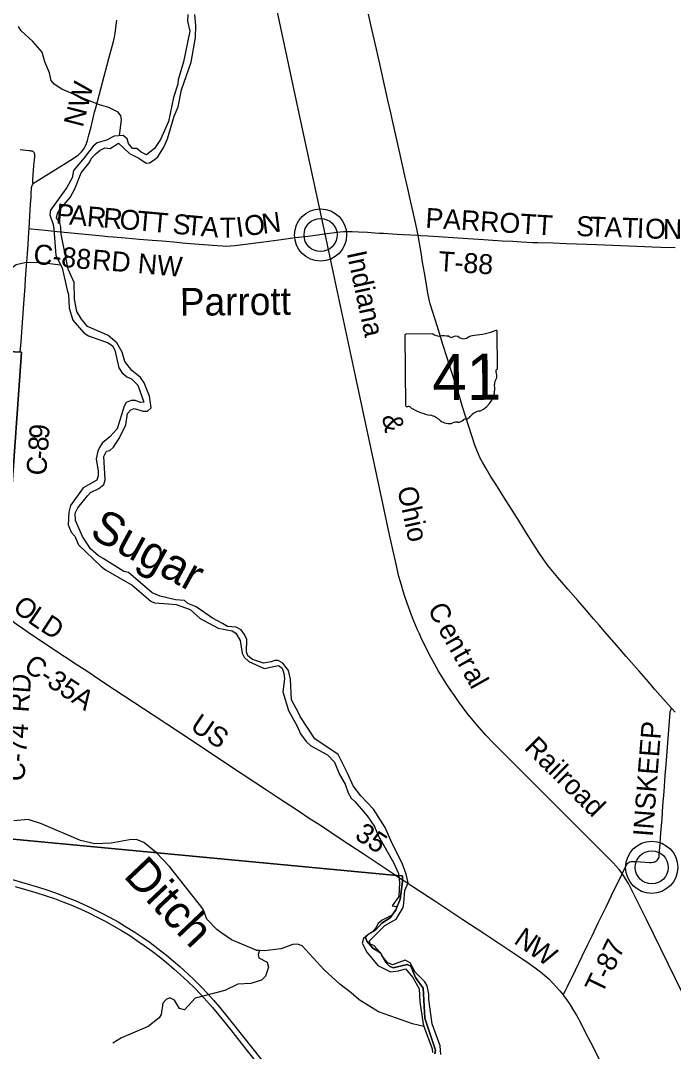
# Model space of a CAD drawing. Extents: x -51392 to 1635000, y 156707 to 696232.
# Drawn here: x 108334 to 118169, y 502833 to 518358 of the extents above; entities that cross this region are included whole.
import ezdxf

# ---------------------------------------------------------------- set-up
doc = ezdxf.new("R2010")
doc.units = 0
for name, color, linetype in [('GM_X_County_Road', 7, 'Continuous'), ('GM_X_County_Road_Text', 7, 'Continuous'), ('GM_X_Minor_River', 7, 'Continuous'), ('GM_X_Minor_River_Text', 7, 'Continuous'), ('GM_X_Rail_Line', 7, 'Continuous'), ('GM_X_Rail_Line_Text', 7, 'Continuous'), ('GM_X_State_Route', 7, 'Continuous'), ('GM_X_State_Shield', 7, 'Continuous'), ('GM_X_Township', 7, 'Continuous'), ('GM_X_Township_Road', 7, 'Continuous'), ('GM_X_Township_Road_Text', 7, 'Continuous'), ('GM_X_Unincorporated', 7, 'Continuous'), ('GM_X_Unincorporated_Text', 7, 'Continuous'), ('GM_X_US_Route', 7, 'Continuous')]:
    doc.layers.add(name, color=color, linetype=linetype)

msp = doc.modelspace()

# ---------------------------------------------------------------- linework, layer by layer
at = {"layer": 'GM_X_County_Road'}
for points in [[(108521, 515898), (108530, 515907), (108539, 515916), (108552, 515926), (108609, 515961), (108818, 516090), (109124, 516280), (109178, 516317), (109204, 516337), (109228, 516358), (109251, 516381), (109271, 516407), (109289, 516434), (109304, 516462), (109324, 516506), (109341, 516552), (109363, 516631), (109395, 516758), (109449, 516981), (109466, 517045), (109492, 517140), (109518, 517234), (109569, 517424), (109664, 517789), (109732, 518043), (109746, 518106), (109757, 518171), (109785, 518365)], [(108461, 515228), (108474, 515416), (108484, 515596), (108491, 515695), (108495, 515760), (108499, 515826), (108500, 515842), (108503, 515859), (108508, 515875), (108514, 515886), (108521, 515898)], [(108329, 513364), (108340, 513519), (108367, 513879), (108386, 514157), (108400, 514353), (108408, 514468), (108423, 514664), (108436, 514844), (108446, 514991), (108458, 515171), (108461, 515228)], [(108461, 515228), (108493, 515224), (108703, 515201), (108883, 515183), (109257, 515145), (109567, 515116), (109649, 515108), (109730, 515101), (109909, 515086), (110121, 515068), (110317, 515052), (110464, 515040), (110644, 515024), (110774, 515011), (110954, 514998), (111297, 514970), (111378, 514964), (111428, 514963), (111494, 514965), (111559, 514971), (111641, 514980), (111998, 515028), (112225, 515057), (112469, 515089), (112664, 515112), (112810, 515132), (112907, 515146), (113069, 515167), (113150, 515176), (113199, 515180), (113215, 515180), (113281, 515181), (113329, 515180), (113427, 515177), (113558, 515170), (113670, 515162), (113736, 515158), (113799, 515154), (113865, 515150), (113937, 515145), (114008, 515140), (114097, 515136), (114207, 515131), (114323, 515125)], [(108068, 509441), (108140, 509377), (108203, 509325), (108268, 509274), (108361, 509207), (108496, 509113), (108988, 508787), (109194, 508652), (109345, 508553), (109605, 508381), (110331, 507903), (110741, 507630), (111083, 507405), (111452, 507160), (111877, 506880), (112054, 506762), (112191, 506672), (112520, 506455), (112698, 506338), (112835, 506248), (113177, 506021), (113493, 505815), (113780, 505624), (113991, 505483)], [(113991, 505483), (114080, 505424), (114091, 505417)], [(114091, 505417), (114258, 505306), (114574, 505100), (114998, 504820), (115327, 504604), (115627, 504404), (115902, 504224), (115996, 504159), (116089, 504092), (116167, 504032), (116229, 503979), (116290, 503924), (116348, 503867), (116404, 503807), (116458, 503745), (116507, 503684)], [(116507, 503684), (116509, 503681), (116557, 503615), (116613, 503534), (116665, 503451), (116715, 503367), (116770, 503266), (116836, 503134), (116918, 502973), (117126, 502564), (117251, 502315), (117333, 502154), (117597, 501633)]]:
    msp.add_lwpolyline(points, dxfattribs=at)
at = {"layer": 'GM_X_Minor_River'}
for points in [[(110853, 518451), (110850, 518347), (110885, 518198), (110786, 517738), (110708, 517466), (110705, 517402), (110636, 517202), (110563, 516839), (110443, 516566), (110353, 516430), (110228, 516335), (110152, 516375), (110086, 516432), (110020, 516431), (109960, 516507), (109941, 516575), (109879, 516626), (109744, 516619), (109630, 516556), (109487, 516517), (109426, 516469), (109289, 516290), (109131, 516100), (109108, 515990), (109029, 515845), (108784, 515502), (108775, 515431), (108822, 515289), (108834, 515219), (108863, 514820), (108958, 514632), (109036, 514297), (109054, 514235), (109065, 514028), (109120, 513846), (109285, 513656), (109355, 513609), (109655, 513505), (109719, 513462), (109753, 513392), (109815, 513129), (109861, 513058), (109933, 512992), (110003, 512961), (110098, 512866), (110191, 512613), (110137, 512607), (110067, 512634), (110001, 512638), (109926, 512605), (109896, 512553), (109789, 512211), (109680, 512088), (109563, 511992), (109520, 511930), (109498, 511874), (109471, 511756), (109500, 511574), (109501, 511502), (109481, 511434), (109275, 511321), (109085, 511056), (109062, 510952), (109051, 510763), (109094, 510655), (109152, 510592), (109207, 510464), (109544, 510142), (109612, 510084), (110016, 509854), (110297, 509616), (110351, 509591), (110564, 509572), (110678, 509563), (110888, 509487), (111040, 509354), (111312, 509207), (111521, 509168), (111576, 509133), (111640, 509023), (111671, 508830), (111704, 508772), (111772, 508707), (112002, 508601), (112217, 508645), (112277, 508605), (112301, 508529), (112310, 508444), (112285, 508250), (112369, 507965), (112502, 507733), (112550, 507615), (112635, 507498), (112707, 507437)], [(112286, 508681), (112216, 508718), (112164, 508722), (112107, 508702), (111991, 508679), (111829, 508735), (111759, 508793), (111735, 508851), (111740, 509038), (111707, 509114), (111655, 509181), (111583, 509221), (111453, 509232), (111377, 509279), (111227, 509356), (110977, 509528), (110855, 509577), (110801, 509624), (110667, 509635), (110438, 509689), (110316, 509742), (109961, 510047), (109891, 510060), (109575, 510256), (109507, 510295), (109387, 510400), (109264, 510589), (109161, 510829), (109154, 510941), (109195, 511019), (109341, 511198), (109385, 511252), (109514, 511313), (109589, 511373), (109609, 511441), (109589, 511794), (109628, 511871), (109678, 511885), (109733, 511931), (109767, 511991), (109820, 512062), (109920, 512270), (109945, 512440), (109994, 512496), (110046, 512516), (110180, 512475), (110244, 512476), (110301, 512524), (110278, 512701), (110197, 512900), (110141, 512982), (110010, 513087), (109906, 513222), (109865, 513365), (109782, 513506), (109652, 513613), (109596, 513638), (109342, 513752), (109252, 513859), (109183, 513975), (109144, 514162), (109139, 514413), (109048, 514616), (108944, 515140), (108942, 515246), (108923, 515316), (108873, 515389), (108888, 515451), (108928, 515519), (109080, 515694), (109153, 515824), (109247, 516065), (109366, 516215), (109407, 516293), (109474, 516358), (109530, 516408), (109605, 516440), (109683, 516431), (109810, 516512), (109973, 516357), (110114, 516288), (110225, 516209), (110278, 516216), (110348, 516262), (110399, 516305), (110494, 516453), (110549, 516579), (110646, 516917), (110707, 517059), (110759, 517317), (110902, 517733), (110969, 518105), (110976, 518284), (110959, 518448)], [(109825, 516622), (109853, 516869), (109845, 516925), (109801, 516979), (109661, 517051), (109521, 517090), (109269, 517192), (108954, 517326), (108841, 517401), (108793, 517458), (108769, 517570), (108698, 517735), (108657, 517882), (108516, 518045), (108342, 518203), (108302, 518267)], [(108936, 514677), (108612, 514713), (108395, 514711), (108266, 514678), (108161, 514600), (108050, 514463), (108003, 514393), (107905, 514145), (107782, 514008), (107649, 513935), (107393, 513836), (107231, 513831), (107113, 513854), (107045, 513899), (106789, 514350), (106677, 514463), (106580, 514596), (106488, 514659), (106472, 514713), (106387, 514858), (106367, 514930)], [(114663, 502786), (114657, 502917), (114533, 503248), (114486, 503614), (114484, 503696), (114457, 503822), (114425, 503879), (114278, 504028), (114204, 504165), (114128, 504206), (113939, 504139), (113869, 504165), (113783, 504268), (113758, 504319), (113654, 504426), (113598, 504448), (113592, 504500), (113821, 504731), (113994, 504824), (114096, 505002), (114108, 505068), (114125, 505254), (114172, 505372), (114145, 505500), (114090, 505651), (113912, 506011), (113825, 506204), (113652, 506480), (113461, 506680), (113345, 506835), (113260, 507026), (113116, 507304), (112766, 507541), (112545, 507877), (112522, 507930), (112413, 508127), (112399, 508440), (112371, 508572), (112286, 508681)], [(112707, 507437), (112957, 507301), (113065, 507188), (113136, 507001), (113225, 506856), (113268, 506726), (113316, 506645), (113376, 506594), (113557, 506379), (113666, 506222), (113727, 506075), (113954, 505680), (114025, 505513), (114040, 505379), (114030, 505167), (113933, 505025), (114003, 505014), (113985, 504962), (113924, 504879), (113781, 504808), (113721, 504758), (113684, 504692), (113635, 504634), (113563, 504591), (113502, 504531), (113482, 504461), (113551, 504328), (113714, 504126), (113908, 504033), (114025, 504044), (114131, 504077), (114241, 503944), (114338, 503775), (114349, 503581), (114401, 503243), (114420, 503181), (114535, 502872), (114540, 502815)], [(114411, 503209), (114238, 503249), (113726, 503431), (113436, 503609), (113316, 503716), (113142, 503844), (112905, 504060), (112576, 504421), (112504, 504448), (112434, 504441), (112255, 504376), (112008, 504347), (111885, 504358), (111511, 504513), (111365, 504615), (111291, 504669), (111140, 504827), (111083, 504976), (110579, 505617), (110378, 505831), (110190, 505978), (110082, 506023), (109976, 506020), (109697, 505970), (109450, 505960), (109235, 506011), (108647, 506260), (108445, 506326), (108232, 506306)], [(111885, 504358), (111932, 504352), (111911, 504294), (111925, 504240), (112049, 504175), (112070, 504102), (112025, 503964), (111961, 503907), (111802, 503858), (111605, 503845), (111412, 503748), (110965, 503633), (110802, 503460), (110727, 503479), (110652, 503606), (110584, 503642), (110528, 503617), (110475, 503561), (110452, 503389), (110423, 503337), (110258, 503210), (109855, 503036), (109724, 502959)]]:
    msp.add_lwpolyline(points, dxfattribs=at)
at = {"layer": 'GM_X_Rail_Line'}
msp.add_lwpolyline([(118418, 503485), (117763, 504818), (117599, 505151), (117545, 505262), (117492, 505363), (117450, 505433), (117402, 505506), (117352, 505571), (117306, 505624), (117263, 505672), (117121, 505815), (115689, 507246), (115450, 507486), (115345, 507595), (115209, 507749), (115129, 507845), (115058, 507934), (115000, 508009), (114930, 508103), (114869, 508191), (114806, 508282), (114756, 508357), (114703, 508441), (114632, 508558), (114569, 508669), (114519, 508759), (114458, 508877), (114413, 508969), (114375, 509048), (114342, 509122), (114315, 509181), (114290, 509241), (114260, 509311), (114238, 509364), (114203, 509459), (114176, 509529), (114157, 509582), (114128, 509668), (114096, 509767), (114071, 509853), (114034, 509985), (113991, 510171), (113894, 510614), (113808, 511014), (113381, 513009), (113048, 514552), (112921, 515147), (112518, 517028), (112093, 519008)], dxfattribs=at)
at = {"layer": 'GM_X_State_Route'}
msp.add_lwpolyline([(118196, 507941), (118152, 507991), (118143, 508001), (118010, 508150), (117892, 508286), (117795, 508398), (117655, 508558), (117459, 508780), (117341, 508916), (117137, 509152), (117051, 509251), (116965, 509350), (116858, 509474), (116729, 509623), (116579, 509797), (116430, 509972), (116305, 510123), (116254, 510188), (116196, 510267), (116141, 510348), (116053, 510487), (115957, 510639), (115843, 510819), (115625, 511167), (115493, 511374), (115414, 511499), (115346, 511611), (115297, 511697), (115259, 511769), (115231, 511828), (115206, 511888), (115177, 511965), (115135, 512089), (115086, 512246), (115038, 512402), (114994, 512543), (114941, 512716), (114895, 512856), (114825, 513075), (114756, 513294), (114701, 513466), (114613, 513748), (114539, 513982), (114507, 514092), (114491, 514156), (114471, 514252), (114449, 514381), (114419, 514559), (114391, 514721), (114368, 514866), (114335, 515061), (114323, 515125), (114314, 515174), (114283, 515318), (114214, 515622), (114168, 515830), (114124, 516022), (114061, 516294), (113937, 516855), (113912, 516967), (113867, 517158), (113808, 517431), (113736, 517751), (113681, 517991), (113628, 518231), (113576, 518455)], dxfattribs=at)
at = {"layer": 'GM_X_State_Shield'}
for p, q in [((114124, 513618), (114134, 512561)), ((114545, 513640), (114137, 513636)), ((115521, 513122), (115516, 513675)), ((115521, 513123), (115521, 513122))]:
    msp.add_line(p, q, dxfattribs=at)
for centre, radius, start, end in [((114140, 513620), 16.1, 98.6686, 188.6686), ((114641, 513763), 156, 232.1581, 271.6504), ((114700, 513048), 562, 81.0252, 95.5268), ((114822, 513632), 45.1, 220.3306, 297.6409), ((114889, 513510), 93.8, 55.0052, 119.6797), ((115009, 513679), 113, 234.3948, 295.3667), ((115211, 513323), 297, 97.8847, 121.3074), ((115006, 515085), 1476, 276.383, 289.445), ((115500, 513677), 15.5, 352.4006, 98.2765), ((115518, 513082), 24, 108.4825, 210.8755), ((115504, 513120), 16.6, 290.1424, 8.2727), ((115578, 512892), 105, 137.345, 187.4681), ((115366, 513011), 144, 340.5715, 24.1881), ((115110, 512817), 369, 292.8474, 9.5244), ((114150, 512559), 16.3, 172.4969, 258.8452), ((114151, 512667), 124, 267.8775, 281.1424), ((114178, 512501), 44.8, 30.2869, 93.8103), ((114735, 513455), 1066, 240.9515, 257.737), ((115271, 512275), 202, 94.9417, 143.1153), ((114430, 512089), 334, 47.7227, 76.3745), ((114787, 512501), 212, 231.2389, 286.8304), ((114912, 512137), 174, 86.2337, 111.7485), ((114925, 512423), 113, 269.3156, 316.0878), ((115028, 512322), 31.8, 66.2903, 133.187), ((115013, 512467), 119, 283.4117, 323.8157)]:
    msp.add_arc(centre, radius, start, end, dxfattribs=at)
at = {"layer": 'GM_X_Township'}
for points in [[(103490, 513601), (108345, 513362), (108073, 509448)], [(108073, 509448), (108345, 513362), (103490, 513601)], [(107790, 506068), (114000, 505483), (114089, 505475), (114090, 505424), (114090, 505394), (114050, 505127), (113987, 504964), (113902, 504847), (113778, 504766), (113683, 504661), (113573, 504599), (113529, 504549), (113550, 504493), (113641, 504390), (113754, 504320), (113836, 504171), (113893, 504117), (113945, 504093), (114159, 504143), (114212, 504118), (114286, 503948), (114400, 503787), (114422, 503334), (114587, 502854), (114577, 502798)], [(114577, 502798), (114587, 502854), (114422, 503334), (114400, 503787), (114286, 503948), (114212, 504118), (114159, 504143), (113945, 504093), (113893, 504117), (113836, 504171), (113754, 504320), (113641, 504390), (113550, 504493), (113529, 504549), (113573, 504599), (113683, 504661), (113778, 504766), (113902, 504847), (113987, 504964), (114050, 505127), (114090, 505394), (114090, 505424), (114089, 505475), (114000, 505483), (107790, 506068)]]:
    msp.add_lwpolyline(points, dxfattribs=at)
at = {"layer": 'GM_X_Township_Road'}
for points in [[(108325, 516418), (108457, 516403), (108473, 516401), (108489, 516398), (108498, 516396), (108506, 516394), (108513, 516390), (108521, 516385), (108528, 516379), (108533, 516372), (108537, 516365), (108540, 516357), (108542, 516349), (108543, 516339), (108543, 516327), (108542, 516312), (108537, 516257), (108530, 516175), (108513, 515962), (108512, 515929), (108514, 515917), (108516, 515909), (108521, 515898)], [(114323, 515125), (114359, 515123), (114473, 515117), (114702, 515101), (115079, 515076), (115308, 515062), (115587, 515043), (115751, 515034), (115882, 515026), (116046, 515018), (116128, 515015), (116357, 515009), (116554, 515001), (116866, 514992), (117013, 514987), (117374, 514973), (117620, 514963), (117850, 514953), (117981, 514947), (118194, 514940)], [(116507, 503684), (116542, 503751), (116572, 503810), (116695, 504059), (116796, 504266), (116880, 504443), (116943, 504576), (117037, 504768), (117159, 505018), (117273, 505254), (117345, 505403), (117395, 505506), (117440, 505591), (117470, 505649), (117479, 505663), (117489, 505674), (117501, 505683), (117514, 505690), (117530, 505693), (117562, 505695), (117610, 505694), (117676, 505689), (117807, 505680), (117840, 505680), (117857, 505681), (117873, 505684), (117890, 505689), (117905, 505697), (117919, 505707), (117931, 505719), (117941, 505733), (117948, 505748), (117953, 505765), (117956, 505781), (117957, 505798), (117962, 505863), (117965, 505896), (117980, 506125), (117998, 506337), (118012, 506533), (118029, 506745), (118040, 506909), (118046, 506990), (118058, 507154), (118091, 507545), (118106, 507741), (118116, 507872), (118120, 507928), (118123, 507946), (118126, 507960), (118130, 507973), (118143, 508001)]]:
    msp.add_lwpolyline(points, dxfattribs=at)
at = {"layer": 'GM_X_Unincorporated'}
for centre, radius in [((112853, 515129), 393), ((112853, 515129), 249), ((117843, 505605), 393), ((117843, 505605), 249)]:
    msp.add_circle(centre, radius, dxfattribs=at)
at = {"layer": 'GM_X_US_Route'}
for points in [[(107817, 505537), (108399, 505366), (108603, 505305), (108744, 505260), (108898, 505205), (109036, 505153), (109158, 505104), (109278, 505052), (109397, 504997), (109529, 504931), (109674, 504855), (109803, 504783), (109915, 504716), (110054, 504628), (110177, 504547), (110284, 504471), (110402, 504383), (110531, 504282), (110633, 504199), (110732, 504113), (110853, 504003), (110948, 503912), (111052, 503808), (111154, 503701), (111241, 503603), (111337, 503492), (111462, 503340), (111697, 503044), (112085, 502557)], [(108250, 505319), (108565, 505227), (108721, 505177), (108845, 505134), (108969, 505088), (109090, 505039), (109241, 504975), (109361, 504920), (109479, 504862), (109609, 504793), (109739, 504721), (109852, 504655), (109978, 504577), (110087, 504505), (110195, 504430), (110315, 504343), (110419, 504263), (110534, 504170), (110647, 504074), (110745, 503987), (110853, 503886), (110958, 503783), (111050, 503688), (111139, 503591), (111225, 503493), (111320, 503379), (111494, 503161), (111729, 502866), (112435, 501981)]]:
    msp.add_lwpolyline(points, dxfattribs=at)

# ---------------------------------------------------------------- texts
at = {"layer": 'GM_X_County_Road_Text'}
for s, rotation, p in [('NW', 75.6315, (109269, 516739)), ('P', 354.9896, (108858, 515305)), ('A', 354.9893, (109060, 515287)), ('R', 354.9916, (109323, 515264)), ('R', 354.9876, (109568, 515243)), ('O', 354.9912, (109814, 515221)), ('T', 354.9917, (110077, 515198)), ('T', 354.9934, (110300, 515178)), ('S', 354.9913, (110616, 515151)), ('T', 354.9917, (110817, 515133)), ('O', 7.4069, (111723, 515111)), ('N', 7.4248, (111985, 515146)), ('A', 355.1058, (111042, 515113)), ('T', 0.4211, (111335, 515090)), ('I', 7.9452, (111602, 515095)), ('C-88', 354.0555, (108516, 514698)), ('RD NW', 355.1375, (109402, 514614)), ('9', 85.8897, (108758, 512048)), ('8', 85.8852, (108745, 511866)), ('-', 85.8773, (108736, 511744)), ('C', 85.8589, (108718, 511500)), ('O', 320.5548, (108197, 509493)), ('L', 325.5741, (108424, 509308)), ('D', 327.0704, (108616, 509177)), ('C-35A', 326.3642, (108361, 508584)), ('RD', 85.6123, (108453, 507932)), ('US', 326.2503, (110873, 507688)), ('C-74', 86.0867, (108390, 506895)), ('35', 326.277, (113352, 506048)), ('N', 325.2914, (115749, 504472)), ('W', 324.5098, (115966, 504322))]:
    msp.add_text(s, height=300, rotation=rotation, dxfattribs=at).set_placement(p)
at = {"layer": 'GM_X_Minor_River_Text'}
for s, rotation, p in [('Sugar', 331.4843, (109354, 510589)), ('Ditch', 313.4831, (109869, 505468))]:
    msp.add_text(s, height=500, rotation=rotation, dxfattribs=at).set_placement(p)
at = {"layer": 'GM_X_Rail_Line_Text'}
for s, rotation, p in [('Indiana', 282.1526, (113247, 514858)), ('&', 281.8475, (113776, 512398)), ('Ohio', 282.2033, (114007, 511311)), ('C', 296.5105, (114461, 509503)), ('e', 299.5019, (114615, 509196)), ('n', 299.539, (114721, 509008)), ('t', 299.5501, (114842, 508794)), ('r', 299.5375, (114910, 508675)), ('a', 299.4502, (114990, 508533)), ('l', 299.0747, (115095, 508346)), ('Railroad', 315.0089, (115907, 507394))]:
    msp.add_text(s, height=299, rotation=rotation, dxfattribs=at).set_placement(p)
at = {"layer": 'GM_X_State_Shield'}
msp.add_text('41', height=696.1, rotation=0.5385, dxfattribs=at).set_placement((114540, 512639))
at = {"layer": 'GM_X_Township_Road_Text'}
for s, rotation, p in [('PARROTT', 356.5151, (114428, 515239)), ('S', 358.0052, (116701, 515115)), ('T', 358.0006, (116903, 515108)), ('A', 358.0052, (117127, 515101)), ('T', 358.0006, (117391, 515091)), ('I', 358.0063, (117615, 515084)), ('O', 358.0071, (117739, 515079)), ('N', 359.1104, (118009, 515070)), ('T-88', 356.3044, (114620, 514587)), ('INSKEEP', 85.5689, (117859, 506059)), ('T-87', 64.1328, (117093, 503682))]:
    msp.add_text(s, height=300, rotation=rotation, dxfattribs=at).set_placement(p)
at = {"layer": 'GM_X_Unincorporated_Text'}
msp.add_text('Parrott', height=417, rotation=0.5386, dxfattribs=at).set_placement((110735, 513912))

doc.saveas('drawing.dxf')
